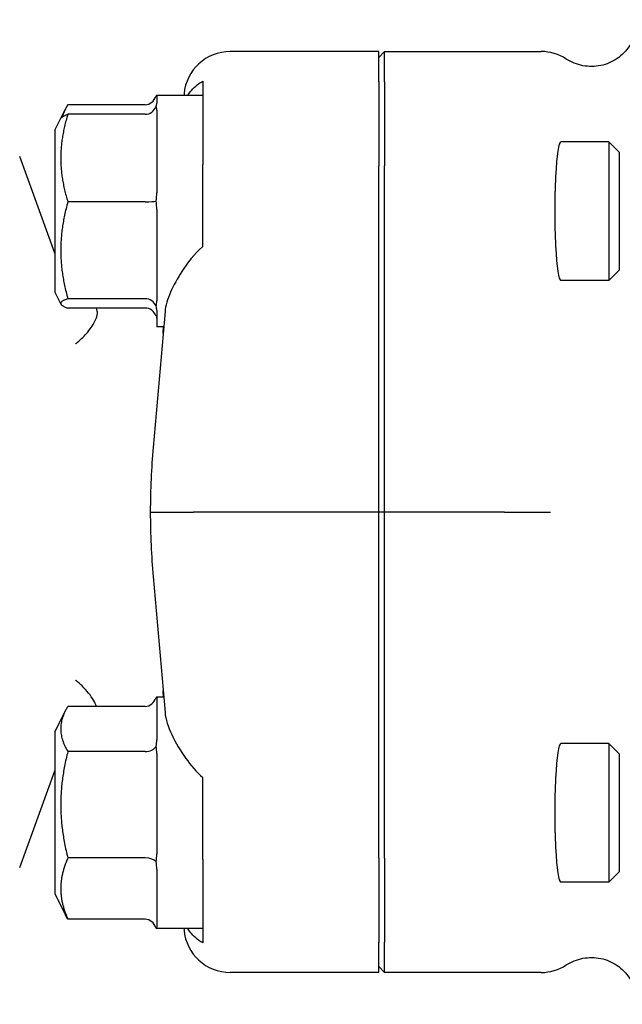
# Model space of a CAD drawing. Header units: inches. Extents: x 18 to 846, y -44 to 561.
# Tile 261 of 637: x 338.29 to 339.92, y 176.47 to 179.13. Entities that reach past the tile are written whole.
import ezdxf

# ---------------------------------------------------------------- set-up
doc = ezdxf.new("R2010")
doc.units = ezdxf.units.IN
doc.header["$LTSCALE"] = 24
doc.header["$MEASUREMENT"] = 0
doc.layers.add('Visible (ANSI)', color=7, linetype='Continuous', lineweight=30)

msp = doc.modelspace()

# ---------------------------------------------------------------- linework, layer by layer
at = {"layer": 'Visible (ANSI)'}
for p, q in [((339.25939, 179.04828), (338.85778, 179.04828)), ((339.27501, 179.04828), (339.25939, 179.0326)), ((339.25939, 178.96651), (339.25939, 179.04828)), ((339.27501, 178.96651), (339.27501, 179.04828)), ((339.27501, 179.04828), (339.69736, 179.04828)), ((339.25939, 178.96651), (339.25939, 178.73925)), ((339.27501, 178.96651), (339.27501, 178.73925)), ((338.73318, 178.9337), (338.73281, 178.92953)), ((338.78439, 178.94763), (338.78439, 178.88128)), ((338.62814, 178.90461), (338.41935, 178.90461)), ((338.65939, 178.92953), (338.65939, 178.90909)), ((338.78439, 178.92953), (338.65939, 178.92953)), ((338.40049, 178.86799), (338.41293, 178.89288)), ((338.62814, 178.87866), (338.41935, 178.87866)), ((338.65939, 178.88993), (338.65939, 178.66677)), ((338.38439, 178.83578), (338.40049, 178.86799)), ((338.78439, 178.86476), (338.78439, 178.74296)), ((338.38439, 178.83578), (338.38439, 178.39828)), ((339.88057, 178.80453), (339.7508, 178.80453)), ((339.88057, 178.80453), (339.88057, 178.42953)), ((339.90939, 178.77571), (339.88057, 178.80453)), ((339.90939, 178.45835), (339.90939, 178.77571)), ((338.38439, 178.50382), (338.28931, 178.76504)), ((338.78439, 178.5221), (338.78439, 178.74296)), ((339.25939, 177.80453), (339.25939, 178.73925)), ((339.27501, 177.80453), (339.27501, 178.73925)), ((338.62814, 178.64219), (338.41935, 178.64219)), ((338.65939, 178.62163), (338.65939, 178.37472)), ((339.90939, 178.45835), (339.88057, 178.42953)), ((339.88057, 178.42953), (339.7508, 178.42953)), ((338.38439, 178.39828), (338.40049, 178.36608)), ((338.62814, 178.38057), (338.41935, 178.38057)), ((338.62814, 178.35541), (338.41935, 178.35541)), ((338.68177, 178.34617), (338.64964, 177.97885)), ((338.65939, 178.34873), (338.65939, 178.30453)), ((338.67813, 178.30453), (338.65939, 178.30453)), ((338.64203, 177.80453), (338.75891, 177.80453)), ((339.25939, 177.80453), (338.75891, 177.80453)), ((339.27501, 177.80453), (339.25939, 177.80453)), ((339.25939, 176.86982), (339.25939, 177.80453)), ((339.27501, 176.86982), (339.27501, 177.80453)), ((339.59849, 177.80453), (339.27501, 177.80453)), ((339.59849, 177.80453), (339.7231, 177.80453)), ((338.64964, 177.63022), (338.68177, 177.2629)), ((338.65939, 177.30453), (338.65939, 177.18937)), ((338.67813, 177.30453), (338.65939, 177.30453)), ((338.38439, 177.21078), (338.41293, 177.26788)), ((338.62814, 177.27961), (338.41935, 177.27961)), ((338.38439, 177.21078), (338.38439, 176.77328)), ((339.88057, 177.17953), (339.7508, 177.17953)), ((339.88057, 177.17953), (339.88057, 176.80453)), ((339.90939, 177.15071), (339.88057, 177.17953)), ((338.62814, 177.15761), (338.41935, 177.15761)), ((338.65939, 177.15224), (338.65939, 176.88085)), ((339.90939, 176.83335), (339.90939, 177.15071)), ((338.28931, 176.84403), (338.38439, 177.10525)), ((338.78439, 176.86611), (338.78439, 177.08697)), ((338.62814, 176.87003), (338.41935, 176.87003)), ((338.78439, 176.86611), (338.78439, 176.7443)), ((339.25939, 176.86982), (339.25939, 176.64256)), ((339.27501, 176.86982), (339.27501, 176.64256)), ((338.65939, 176.83978), (338.65939, 176.68352)), ((339.90939, 176.83335), (339.88057, 176.80453)), ((339.88057, 176.80453), (339.7508, 176.80453)), ((338.38439, 176.77328), (338.41293, 176.71619)), ((338.78439, 176.72779), (338.78439, 176.66144)), ((338.62814, 176.70446), (338.41935, 176.70446)), ((338.65939, 176.67957), (338.65939, 176.67953)), ((338.78439, 176.67953), (338.65939, 176.67953)), ((338.73281, 176.67953), (338.73318, 176.67537)), ((339.25939, 176.56078), (339.25939, 176.64256)), ((339.27501, 176.56078), (339.27501, 176.64256)), ((339.27501, 176.56078), (339.25939, 176.57647)), ((339.25939, 176.56078), (338.85778, 176.56078)), ((339.69736, 176.56078), (339.27501, 176.56078))]:
    msp.add_line(p, q, dxfattribs=at)
for centre, major_axis, ratio, start_param, end_param in [((338.8577, 178.92281), (0.01094, 0.125), 0.9961657, 0.0869335, 1.5707963), ((339.69641, 178.92281), (0.08906, 0.08906), 0.9924325, 0.206047, 0.7816001), ((338.62814, 178.94056), (0, 0.03595), 0.8693335, 3.1415927, 4.3657422), ((338.62814, 178.91137), (0, -0.0327), 0.9555533, 0, 1.2241495), ((339.7508, 178.61703), (0, 0.1875), 0.0874887, 0, 3.1415927), ((338.62814, 178.64534), (0.03125, 0), 0.1006388, 4.712389, 5.9365385), ((338.62814, 178.35101), (0.03125, 0), 0.9458753, 0.3466468, 1.5707963), ((338.62814, 178.3227), (0, 0.0327), 0.9555533, 5.0590358, 6.2831853), ((338.62814, 177.31556), (0, 0.03595), 0.8693335, 3.1415927, 4.3657422), ((339.7508, 176.99203), (0, 0.1875), 0.0874887, 0, 3.1415927), ((338.62814, 177.17831), (0.03125, 0), 0.662309, 4.712389, 5.9365385), ((338.62814, 176.85478), (0.03125, 0), 0.4879975, 0.3466468, 1.5707963), ((338.62814, 176.66851), (0, 0.03595), 0.8693335, 5.0590358, 6.2831853), ((338.8577, 176.68626), (0.01094, -0.125), 0.9961657, 4.712389, 6.1962518), ((339.69641, 176.68626), (0.08906, -0.08906), 0.9924325, 5.5015852, 6.0771383)]:
    msp.add_ellipse(centre, major_axis=major_axis, ratio=ratio, start_param=start_param, end_param=end_param, dxfattribs=at)
for points, knots in [([(339.95814, 179.13428), (339.95814, 179.13416), (339.95814, 179.13405), (339.9581, 179.12143), (339.95624, 179.10898), (339.94896, 179.08505), (339.94358, 179.07368), (339.9276, 179.04978), (339.91605, 179.03814), (339.88924, 179.02002), (339.87428, 179.01369), (339.84269, 179.00712), (339.82639, 179.00698), (339.79447, 179.01299), (339.77918, 179.01915), (339.7655, 179.02807)], [-0.00086789, -0.00086789, -0.00086789, -0.00086789, 0, 0, 0.09531558, 0.09531558, 0.19062212, 0.19062212, 0.31443959, 0.31443959, 0.43721613, 0.43721613, 0.56039909, 0.56039909, 0.68483756, 0.68483756, 0.68483756, 0.68483756]), ([(338.74315, 178.92953), (338.75108, 178.94276), (338.76168, 178.95354), (338.77666, 178.96393), (338.78038, 178.96623), (338.78439, 178.96837)], [0.72464195, 0.72464195, 0.72464195, 0.72464195, 0.90366002, 0.90366002, 0.95550669, 0.95550669, 0.95550669, 0.95550669]), ([(338.78439, 178.5221), (338.78385, 178.52165), (338.78331, 178.5212), (338.76143, 178.50249), (338.74174, 178.47608), (338.71572, 178.43625), (338.70475, 178.41679), (338.68849, 178.37951), (338.68313, 178.36167), (338.68177, 178.34617)], [1.27338526, 1.27338526, 1.27338526, 1.27338526, 1.27873688, 1.27873688, 1.4959744, 1.4959744, 1.66977331, 1.66977331, 1.84048199, 1.84048199, 1.84048199, 1.84048199]), ([(338.44094, 178.25916), (338.4411, 178.25929), (338.44126, 178.25942), (338.45212, 178.26828), (338.46147, 178.27741), (338.47919, 178.29766), (338.48666, 178.30852), (338.49423, 178.32309), (338.49612, 178.32762), (338.4983, 178.33478), (338.49888, 178.33757), (338.49937, 178.34281), (338.49926, 178.34523), (338.49879, 178.34741)], [-0.0020759, -0.0020759, -0.0020759, -0.0020759, 0, 0, 0.13981454, 0.13981454, 0.31147859, 0.31147859, 0.39681645, 0.39681645, 0.45847322, 0.45847322, 0.52204096, 0.52204096, 0.52204096, 0.52204096]), ([(338.49663, 177.27961), (338.49486, 177.2847), (338.4922, 177.2903), (338.4816, 177.30835), (338.4712, 177.32174), (338.45263, 177.33993), (338.44721, 177.34479), (338.44125, 177.34965), (338.4411, 177.34978), (338.44094, 177.3499)], [0.14074754, 0.14074754, 0.14074754, 0.14074754, 0.24187268, 0.24187268, 0.44609948, 0.44609948, 0.52177136, 0.52177136, 0.52382638, 0.52382638, 0.52382638, 0.52382638]), ([(338.67785, 177.30453), (338.67772, 177.30664), (338.67758, 177.3087), (338.67717, 177.31487), (338.67688, 177.31881), (338.67656, 177.32254)], [0.444334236, 0.444334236, 0.444334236, 0.444334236, 0.473337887, 0.473337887, 0.533365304, 0.533365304, 0.533365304, 0.533365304]), ([(338.68177, 177.2629), (338.68333, 177.24507), (338.69009, 177.22448), (338.71034, 177.18154), (338.72387, 177.15916), (338.7507, 177.12171), (338.76694, 177.10145), (338.78439, 177.08697)], [0.51551539, 0.51551539, 0.51551539, 0.51551539, 0.71204276, 0.71204276, 0.91166133, 0.91166133, 1.08359589, 1.08359589, 1.08359589, 1.08359589]), ([(338.78439, 176.6407), (338.78042, 176.64282), (338.77673, 176.64509), (338.76174, 176.65547), (338.7511, 176.66628), (338.74315, 176.67954)], [1.3958264, 1.3958264, 1.3958264, 1.3958264, 1.44717623, 1.44717623, 1.62669993, 1.62669993, 1.62669993, 1.62669993]), ([(339.7655, 176.581), (339.77918, 176.58992), (339.79447, 176.59608), (339.82639, 176.60209), (339.84269, 176.60194), (339.87428, 176.59538), (339.88924, 176.58904), (339.91605, 176.57093), (339.9276, 176.55929), (339.94358, 176.53539), (339.94896, 176.52402), (339.95624, 176.50008), (339.9581, 176.48764), (339.95814, 176.47502), (339.95814, 176.47491), (339.95814, 176.47479)], [0, 0, 0, 0, 0.1244099, 0.1244099, 0.24756458, 0.24756458, 0.37031292, 0.37031292, 0.49410196, 0.49410196, 0.58938662, 0.58938662, 0.68468031, 0.68468031, 0.685548, 0.685548, 0.685548, 0.685548])]:
    msp.add_open_spline(points, degree=3, knots=knots, dxfattribs=at)
for points, weights in [([(338.78439, 178.96837), (338.78439, 178.95807), (338.78439, 178.94763)], [0.999914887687, 0.999912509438, 0.999993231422]), ([(338.41935, 178.90461), (338.40915, 178.88737), (338.40442, 178.87192)], [1.04422863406, 1.08531429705, 1.10550107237]), ([(338.41935, 178.87866), (338.38327, 178.76043), (338.41935, 178.64219)], [1.04422863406, 1.20577136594, 1.04422863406]), ([(338.40049, 178.86799), (338.40297, 178.87295), (338.41935, 178.87866)], [1.12285543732, 1.11183872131, 1.04422863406]), ([(338.41935, 178.64219), (338.38327, 178.51138), (338.41935, 178.38057)], [1.04422863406, 1.20577136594, 1.04422863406]), ([(338.41935, 178.38057), (338.38327, 178.36799), (338.41935, 178.35541)], [1.04422863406, 1.20577136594, 1.04422863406]), ([(338.41935, 177.27961), (338.38327, 177.21861), (338.41935, 177.15761)], [1.04422863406, 1.20577136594, 1.04422863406]), ([(338.41935, 177.15761), (338.38327, 177.01382), (338.41935, 176.87003)], [1.04422863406, 1.20577136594, 1.04422863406]), ([(338.41935, 176.87003), (338.38327, 176.78725), (338.41935, 176.70446)], [1.04422863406, 1.20577136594, 1.04422863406]), ([(338.41935, 176.70446), (338.4158, 176.71046), (338.41293, 176.71619)], [1.04422863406, 1.05817173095, 1.06970791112]), ([(338.78439, 176.66144), (338.78439, 176.651), (338.78439, 176.6407)], [0.999993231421, 0.999912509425, 0.999914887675])]:
    msp.add_rational_spline(points, weights, degree=2, dxfattribs=at)
for points in [[(338.65939, 178.9295), (338.65939, 178.92939), (338.6589, 178.929), (338.65753, 178.92834)], [(338.65753, 178.90026), (338.6589, 178.90347), (338.65939, 178.90651), (338.65939, 178.90909)], [(338.65939, 178.88993), (338.65939, 178.89346), (338.6589, 178.89703), (338.65753, 178.90026)], [(338.78439, 178.88128), (338.78416, 178.87593), (338.78416, 178.87042), (338.78439, 178.86476)], [(338.65753, 178.64427), (338.6589, 178.65186), (338.65939, 178.65963), (338.65939, 178.66677)], [(338.65939, 178.62163), (338.65939, 178.62885), (338.6589, 178.63668), (338.65753, 178.64427)], [(338.65753, 178.36105), (338.6589, 178.36543), (338.65939, 178.37015), (338.65939, 178.37472)], [(338.49879, 178.34741), (338.49814, 178.35038), (338.49757, 178.35305), (338.49706, 178.35541)], [(338.65939, 178.34873), (338.65939, 178.35243), (338.6589, 178.35668), (338.65753, 178.36105)], [(338.65753, 178.33381), (338.6589, 178.3306), (338.65939, 178.32755), (338.65939, 178.32498)], [(338.67656, 178.28653), (338.67704, 178.29206), (338.67744, 178.29806), (338.67786, 178.30453)], [(338.64964, 177.97885), (338.64486, 177.92421), (338.64203, 177.86481), (338.64203, 177.80453)], [(338.64203, 177.80453), (338.64203, 177.74426), (338.64486, 177.68485), (338.64964, 177.63022)], [(338.65939, 177.3045), (338.65939, 177.30439), (338.6589, 177.304), (338.65753, 177.30334)], [(338.65753, 177.17128), (338.6589, 177.17752), (338.65939, 177.18376), (338.65939, 177.18937)], [(338.65939, 177.15224), (338.65939, 177.15845), (338.6589, 177.16503), (338.65753, 177.17128)], [(338.65753, 176.85997), (338.6589, 176.86688), (338.65939, 176.87409), (338.65939, 176.88085)], [(338.65939, 176.83978), (338.65939, 176.84609), (338.6589, 176.85306), (338.65753, 176.85997)], [(338.78439, 176.7443), (338.78416, 176.73865), (338.78416, 176.73313), (338.78439, 176.72779)], [(338.65753, 176.68072), (338.6589, 176.68139), (338.65939, 176.68237), (338.65939, 176.68352)], [(338.65939, 176.67957), (338.65939, 176.67967), (338.6589, 176.68006), (338.65753, 176.68072)]]:
    msp.add_open_spline(points, degree=3, dxfattribs=at)

doc.saveas('drawing.dxf')
